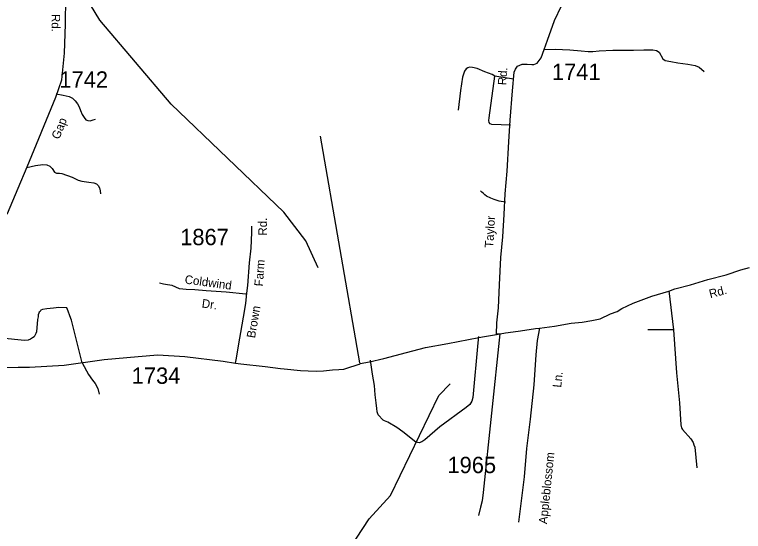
# Model space of a CAD drawing. Extents: x 884530 to 1028605, y 526725 to 653634.
# Drawn here: x 983003 to 988576, y 595624 to 599577 of the extents above; entities that cross this region are included whole.
import ezdxf

# ---------------------------------------------------------------- set-up
doc = ezdxf.new("R2010")
doc.units = 0
for name, color, linetype in [('Exist Hydrographic Creek Single Shore', 7, 'Continuous'), ('Exist Hydrographic Misc Water Feature', 7, 'Continuous'), ('Exist Road Non-System Type 51', 7, 'Continuous'), ('Exist Road Non-System Type 51 Label', 7, 'Continuous'), ('Exist Road Secondary Type 51 Attributed', 7, 'Continuous'), ('Exist Road Secondary Type 51 Label', 7, 'Continuous'), ('Exist Road Secondary Type 51 Number Label', 7, 'Continuous')]:
    doc.layers.add(name, color=color, linetype=linetype)

msp = doc.modelspace()

# ---------------------------------------------------------------- linework, layer by layer
at = {"layer": 'Exist Hydrographic Creek Single Shore'}
msp.add_lwpolyline([(985323.5, 597640.5), (985230.4, 597845.9), (985062.9, 598065.8), (984199.2, 598890.6), (983654.5, 599534.9), (983583.3, 599651.2), (983539.1, 599819.4), (983543.4, 599937.6)], dxfattribs=at)
at = {"layer": 'Exist Hydrographic Misc Water Feature'}
msp.add_lwpolyline([(987709.6, 590330.6), (987655.7, 590378.5), (987625.7, 590478.2), (987622.5, 590927.9), (987753, 591266.5), (987698.5, 591382.4), (987577.3, 591496.4), (987299.3, 591656.3), (986399.6, 592402.9), (986095.7, 592773.3), (985884.8, 593187.8), (985792.7, 593416.1), (985697.3, 593555.9), (985475.1, 594121.5), (985367.2, 594858.8), (985379.4, 595209.7), (985714, 595721.5), (985878.5, 595898.7), (986246.9, 596662.6), (986333.4, 596752.7)], dxfattribs=at)
at = {"layer": 'Exist Road Non-System Type 51'}
for p, q in [((986816.6, 599083), (986674.3, 599105)), ((985642.9, 596914.2), (985342.8, 598646.6)), ((988006, 597464.6), (988040.5, 597165.7)), ((986688.6, 597134.1), (986713.1, 597135.4))]:
    msp.add_line(p, q, dxfattribs=at)
for points in [[(987053.5, 599309.5), (987137.5, 599312.1), (987248.9, 599308.2), (987336, 599300), (987388.2, 599294.6), (987425.5, 599294.6), (987473.9, 599299.1), (987577.4, 599305.6), (987660.9, 599305.6), (987735.8, 599305.6), (987813.1, 599307), (987883.7, 599307.6), (987912.3, 599301.4), (987931.6, 599290.2), (987960.4, 599237.2), (987976.2, 599226.7), (988020.2, 599217.6), (988073.3, 599207.2), (988150.9, 599198.2), (988206.5, 599187.9), (988237.5, 599175), (988274.7, 599142.7)], [(986674.3, 599105), (986653.6, 599118), (986599.3, 599139.9), (986541, 599164.5), (986504.8, 599172.3), (986481.5, 599173.6), (986468.6, 599169.8), (986455.6, 599160.7), (986444, 599145.1), (986427.1, 599097.2), (986412.9, 598995), (986394.7, 598846.2)], [(986795.9, 598732.3), (986652.3, 598735), (986640.6, 598740.1), (986632.9, 598750.4), (986629, 598767.3), (986631.6, 598788), (986674.3, 599105)], [(983320.5, 598969.6), (983375.1, 598961.1), (983419.2, 598951), (983445.9, 598937.2), (983466.1, 598917), (983483.5, 598895), (983496.4, 598871.1), (983506.5, 598843.5), (983520.3, 598813.2), (983535.9, 598789.3), (983547.9, 598772.8), (983563.5, 598766.4), (983580, 598764.5), (983604.8, 598770.9), (983621.3, 598777.4)], [(983096, 598406.3), (983162.1, 598422.8), (983218.1, 598430.2), (983250.3, 598427.4), (983271.4, 598418.3), (983291.4, 598399.2), (983309, 598371.4), (983323.8, 598364.1), (983345.8, 598363.1), (983363.5, 598360.4), (983443.9, 598332.4), (983489.1, 598311.7), (983517.6, 598302.5), (983571.2, 598295.9), (983608.5, 598291.3), (983628.7, 598281.4), (983641.6, 598269.4), (983651.7, 598251), (983658, 598229.9), (983660, 598206.7)], [(986755.8, 598142.2), (986708, 598150), (986670.4, 598162.9), (986643.3, 598172), (986612.2, 598187.5), (986597.9, 598199.1), (986585, 598210.8), (986575.9, 598219.9), (986564.3, 598228.9)], [(984771.7, 597438.2), (984619.9, 597454), (984468.8, 597463.8), (984382.4, 597471.7), (984315.6, 597473.6), (984264.6, 597479.6), (984207.5, 597505.3), (984173.1, 597510.5), (984141.1, 597516), (984110.3, 597521.7)], [(983519.5, 596913.7), (983437, 597239.5), (983426.2, 597274.1), (983412.2, 597308.6), (983402.5, 597334.5), (983340.9, 597335.6), (983301, 597332.3), (983250.3, 597326.9), (983216.8, 597320.5), (983203.8, 597315.1), (983197.4, 597306.4), (983192, 597301), (983188.8, 597293.4), (983184.4, 597281.6), (983182.3, 597266.5), (983178, 597243.8), (983170.4, 597149.9), (983165, 597138), (983160.7, 597127.3), (983152, 597112.1), (983140.2, 597103.5), (983125.1, 597094.9), (983106.7, 597086.2), (983078.6, 597085.1), (983027.9, 597088.4), (982906, 597102.4)], [(986713.1, 597135.4), (986586, 595921.4), (986577.3, 595859.1), (986566.5, 595810.2), (986550.9, 595744.7)], [(988040.5, 597165.7), (987961.2, 597165.7), (987845, 597166.6)], [(988040.5, 597165.7), (988049.1, 597057.3), (988063.8, 596837.3), (988087.1, 596608), (988097.2, 596440.5), (988100.4, 596427.3), (988103.3, 596417), (988110.4, 596402.8), (988173, 596332.8), (988190.9, 596303.2), (988196.3, 596287.3), (988203.4, 596267.5), (988219.3, 596109.3)], [(986551.4, 597114.7), (986544.7, 597065.8), (986506.1, 596648.8), (986498.3, 596619.1), (986482.7, 596595.8), (986455.6, 596572.4), (986253.7, 596424.9), (986141.1, 596324), (986116.6, 596308.4), (986095.8, 596301.5), (986070.2, 596307.3), (985971.9, 596385.9), (985926.7, 596419.4), (985857.9, 596458.6), (985832.3, 596470.1), (985822.5, 596474.4), (985783.3, 596515.6), (985776.2, 596538.9), (985772.3, 596565.3), (985766.9, 596608.1), (985759.1, 596669.6), (985753.9, 596739.8), (985739.9, 596827.4), (985724.4, 596934.8)], [(983519.5, 596913.7), (983568.7, 596825.3), (983599.3, 596781.7), (983618, 596756.1), (983639, 596717.1), (983649.9, 596673.6)]]:
    msp.add_lwpolyline(points, dxfattribs=at)
at = {"layer": 'Exist Road Secondary Type 51 Attributed'}
for points in [[(982222.5, 597556), (982258.6, 597624.4), (982315.9, 597689.7), (982358.8, 597723.1), (982619.1, 597833.4), (982769.4, 597923.8), (982848.3, 597963.3), (982947.6, 598056.2), (983031.4, 598248.2), (983099.6, 598412.2), (983317.9, 598944), (983364.2, 599078.6), (983384, 599281.6), (983392.1, 599503.4), (983396.5, 599913.8), (983454.4, 600042.3)], [(986687.3, 597129.7), (986690.5, 597219.7), (986702.4, 597335.3), (986710.5, 597511.2), (986721.7, 597718.8), (986735.1, 597876.6), (986745.2, 598048.2), (986754.5, 598206.1), (986768.6, 598379.7), (986782.3, 598603.5), (986792.1, 598769.1), (986809.8, 598994.8), (986824, 599136.8), (986833.9, 599159.1), (986847.6, 599182.7), (986882.9, 599196.4), (986922, 599196.4), (986956.8, 599193.9), (986974.1, 599193.9), (986997.7, 599205.1), (987028.7, 599244.8), (987053.5, 599309.5), (987077.1, 599381.3), (987131.7, 599531.6), (987183.8, 599642.7)], [(984692.3, 596910.6), (984699.7, 596950.3), (984717.5, 597057.7), (984732.5, 597145.3), (984752.6, 597262.7), (984770.1, 597366.2), (984776, 597420.1), (984776.3, 597426.1), (984786.9, 597505.7), (984799, 597679.3), (984810.9, 597791.1), (984817.1, 597909), (984817.2, 597957.7)], [(987017.1, 597178.7), (987131.9, 597194.4), (987258.8, 597218.1), (987342.9, 597225.2), (987417.4, 597236.5), (987479.9, 597250.4), (987560.2, 597287.1), (987610.8, 597306.8), (987647.4, 597329.3), (987731.8, 597368.7), (987875.2, 597422.2), (988004.6, 597461.6), (988052.4, 597478.5), (988170.6, 597509.5), (988302.6, 597549.6), (988444, 597586.8), (988556, 597624.9), (988623.5, 597641.8)], [(986687.3, 597129.7), (986755.7, 597143.4), (986854.2, 597156), (986938.7, 597169.1), (986986.1, 597175.6), (987017.1, 597178.7)], [(987017.1, 597178.7), (986999.5, 597083), (986987.7, 596975.2), (986972, 596746.1), (986944.9, 596482.8), (986918.1, 596259), (986898.1, 596040.5), (986855.7, 595694.4)], [(984692.3, 596910.6), (984734.2, 596905.1), (984919.7, 596884.6), (985035.2, 596870.7), (985063.2, 596867.7), (985188.8, 596855.4), (985246.7, 596851.2), (985312.7, 596849.1), (985364.7, 596851.2), (985433.1, 596858.9), (985483.2, 596863.1), (985519.4, 596865.9), (985535.6, 596871.4), (985638.8, 596903.8), (985644.9, 596907.6), (985717.4, 596921), (985826.3, 596945.4), (986000.1, 596993.3), (986145.5, 597030.4), (986314.6, 597060.6), (986552.3, 597106.2), (986596.7, 597114.7), (986687.3, 597129.7)], [(982227.8, 596897.8), (982404.7, 596884), (982650.7, 596877.7), (983029.3, 596880.9), (983117.6, 596880.9), (983382.6, 596896.6), (983688.6, 596937.7), (983947.3, 596962.9), (984098.7, 596975.6), (984303.8, 596962.9), (984599, 596925.3), (984692.3, 596910.6)]]:
    msp.add_lwpolyline(points, dxfattribs=at)

# ---------------------------------------------------------------- texts
at = {"layer": 'Exist Road Non-System Type 51 Label'}
for s, p in [('Coldwind', (984301, 597520.5)), ('Dr.', (984431.6, 597337.5))]:
    msp.add_text(s, height=65.62, rotation=352.3464, dxfattribs=at).set_placement(p)
at = {"layer": 'Exist Road Secondary Type 51 Label'}
for s, height, rotation, p in [('Rd.', 65.62, 270.398, (983285.5, 599581.1)), ('Rd.', 65.62, 86.5532, (986763, 599035.3)), ('Gap', 65.62, 68.4039, (983343.8, 598617.7)), ('Taylor', 65.62, 86.647, (986662.8, 597791.6)), ('Rd.', 65.62, 89.8881, (984931.8, 597886.6)), ('Farm', 65.62, 86.014, (984901.4, 597496.6)), ('Rd.', 65.62, 14.7286, (988322.8, 597407.5)), ('Brown', 65.62, 80.2548, (984841, 597098.9)), ('Ln.', 65.62, 84.123, (987182.3, 596722)), ('Appleblossom', 65.617, 84.1507, (987074.4, 595678.1))]:
    msp.add_text(s, height=height, rotation=rotation, dxfattribs=at).set_placement(p)
at = {"layer": 'Exist Road Secondary Type 51 Number Label'}
for s, p in [('1741', (987111.7, 599076.5)), ('1742', (983345.5, 599017.6)), ('1867', (984269.3, 597813.3)), ('1734', (983898.7, 596753)), ('1965', (986313, 596069.9))]:
    msp.add_text(s, height=125, dxfattribs=at).set_placement(p)

doc.saveas('drawing.dxf')
